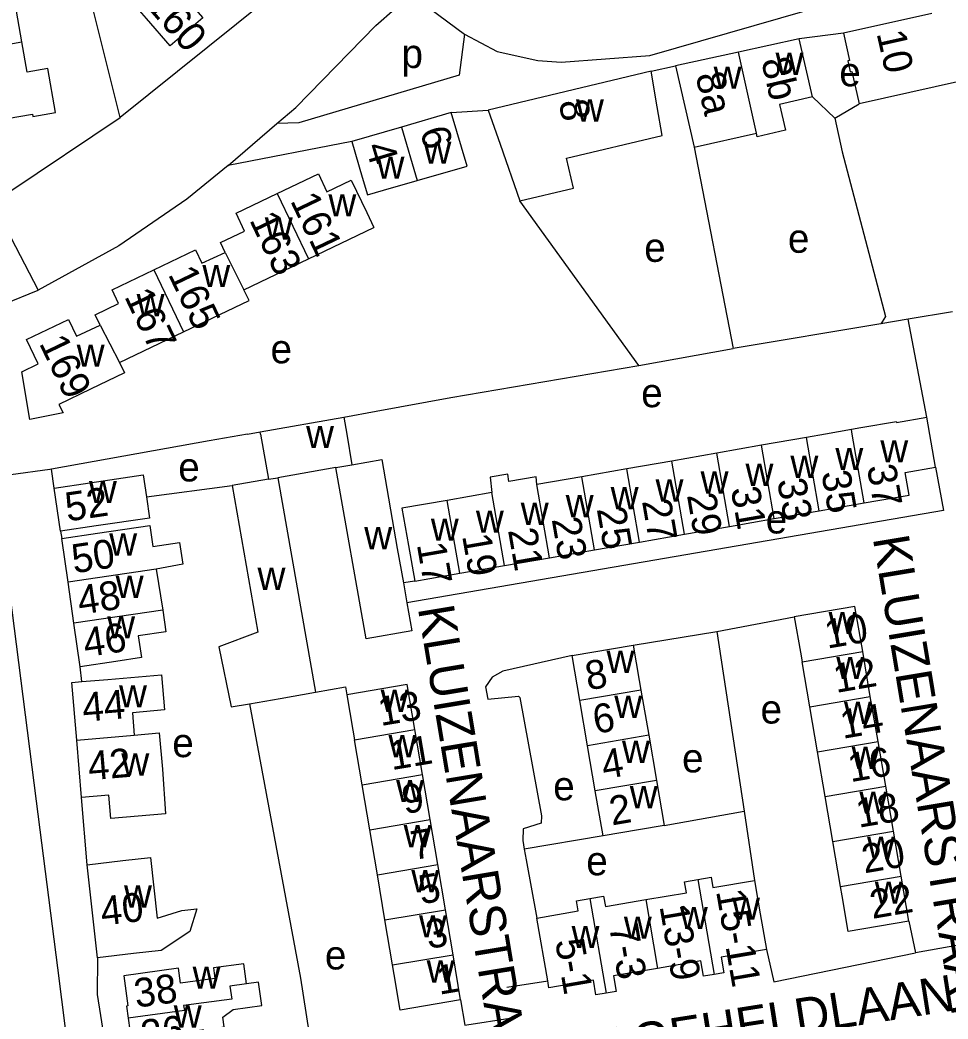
# Model space of a CAD drawing. Extents: x 162883 to 165538, y 383986 to 385172.
# Drawn here: x 164288.3 to 164416.7, y 384419 to 384557.3 of the extents above; entities that cross this region are included whole.
import ezdxf

# ---------------------------------------------------------------- set-up
doc = ezdxf.new("R2010")
doc.units = 0
for name, color, linetype in [('BLT_Basislijn', 7, 'Continuous'), ('BLT_Bebouwing', 7, 'Continuous'), ('BLT_Centroide', 7, 'Continuous'), ('BLT_Huisnummer', 7, 'Continuous'), ('BLT_Huisnummer_ tussenligend', 7, 'Continuous'), ('BLT_Huisnummer_reeks', 7, 'Continuous'), ('BLT_Onderverdeling_panden', 7, 'Continuous'), ('BLT_Straatnaam', 7, 'Continuous'), ('BLT_Vlakafsluiter', 7, 'Continuous')]:
    doc.layers.add(name, color=color, linetype=linetype)

msp = doc.modelspace()

# ---------------------------------------------------------------- linework, layer by layer
at = {"layer": 'BLT_Basislijn'}
for p, q in [((164302.15, 384543.79), (164290.18, 384591.77)), ((164402.26, 384555.48), (164396.15, 384554.68)), ((164375.65, 384550.21), (164379.01, 384550.94)), ((164397.99, 384546.65), (164401.08, 384543.74)), ((164401.08, 384543.74), (164404.44, 384545.72)), ((164347.97, 384544.52), (164353.1, 384544.81)), ((164317.07, 384537.17), (164323.81, 384542.96)), ((164334.21, 384540.47), (164317.07, 384537.17)), ((164381.58, 384539.7), (164387.01, 384511.84)), ((164373.94, 384509.5), (164357.46, 384532.27)), ((164417.35, 384516.91), (164411.23, 384515.9)), ((164407.44, 384515.25), (164387.01, 384511.84)), ((164373.94, 384509.5), (164387.01, 384511.84)), ((164347.9, 384505.04), (164373.94, 384509.5)), ((164319.74, 384500), (164321.5, 384500.31)), ((164292.99, 384492.53), (164292.61, 384495.15)), ((164414.98, 384495.41), (164416.12, 384489.4)), ((164416.12, 384489.4), (164341.82, 384476.62)), ((164342.91, 384479.65), (164341.34, 384479.4)), ((164384.75, 384472.66), (164395.46, 384474.69)), ((164373.16, 384470.8), (164384.75, 384472.66)), ((164384.75, 384472.66), (164388.5, 384447.82)), ((164296.85, 384465.73), (164296.6, 384467.8)), ((164297.55, 384440.4), (164296.8, 384449.7)), ((164377.44, 384445.83), (164388.5, 384447.82)), ((164388.5, 384447.82), (164389.96, 384438.22)), ((164368.98, 384444.38), (164358.07, 384442.53)), ((164411.32, 384432.59), (164412.25, 384428.22)), ((164418.99, 384429.38), (164412.25, 384428.22)), ((164355.67, 384423.46), (164361.33, 384424.32)), ((164349.27, 384421.7), (164349.87, 384418.18))]:
    msp.add_line(p, q, dxfattribs=at)
for points in [[(164322.2, 384559.9), (164302.15, 384543.79)], [(164340.15, 384558.84), (164342.21, 384559.34), (164345, 384558.91), (164349.79, 384555.34)], [(164349.79, 384555.34), (164354.31, 384552.96), (164359.94, 384551.7), (164363.17, 384551.47), (164375.46, 384552.39), (164400.67, 384559.64), (164401.23, 384559.81)], [(164323.81, 384542.96), (164326.47, 384545.2), (164337.52, 384556.56), (164340.15, 384558.84)], [(164349.79, 384555.34), (164349.06, 384549.65), (164326.88, 384543.08), (164323.81, 384542.96)], [(164284.05, 384532.85), (164286.85, 384533.58), (164302.15, 384543.79)], [(164401.08, 384543.74), (164402.08, 384539.08), (164408.07, 384516.28), (164407.62, 384515.54), (164407.44, 384515.25)], [(164317.07, 384537.17), (164311.35, 384532.53), (164301.97, 384526.07), (164290.78, 384519.9)], [(164283.23, 384515.73), (164286.02, 384517.99), (164290.78, 384519.9)], [(164300.94, 384409.91), (164297.77, 384409.92), (164295.9, 384411.19), (164295.12, 384413.33), (164293.49, 384426.14), (164290.57, 384449.19), (164286.27, 384482.86), (164283.36, 384500.58), (164282.34, 384505.46), (164281.79, 384510.79), (164282.4, 384514.2), (164283.23, 384515.73)], [(164411.23, 384515.9), (164407.44, 384515.25)], [(164413.78, 384502.33), (164411.23, 384515.9)], [(164333.1, 384502.34), (164337.56, 384503.15), (164347.9, 384505.04)], [(164292.61, 384495.15), (164292.39, 384495.11), (164287.01, 384494.35), (164286.01, 384500)], [(164319.74, 384500), (164314.46, 384499.06), (164292.61, 384495.15)], [(164364.7, 384469.35), (164355.1, 384467.2), (164353.61, 384466.35), (164352.71, 384465.02), (164353.03, 384463.33), (164357.28, 384463.73), (164357.44, 384463.52), (164360.46, 384447.14), (164360.43, 384446.15), (164357.9, 384445.35), (164357.86, 384443.74), (164358.07, 384442.53)], [(164329.19, 384464.29), (164333.32, 384465), (164333.5, 384463.93)], [(164320.05, 384462.68), (164327.08, 384424.68), (164328.67, 384414.58)], [(164358.07, 384442.53), (164358.32, 384441.05), (164359.82, 384433)], [(164391.59, 384428.67), (164392.63, 384424.18), (164412.25, 384428.22)], [(164299.02, 384427.53), (164298.96, 384422.43), (164300.94, 384409.91)], [(164349.87, 384418.18), (164350.12, 384418.23), (164356.09, 384419.16)]]:
    msp.add_lwpolyline(points, dxfattribs=at)
at = {"layer": 'BLT_Bebouwing'}
for p, q in [((164414.48, 384558.22), (164402.26, 384555.48)), ((164396.15, 384554.68), (164387.71, 384552.84)), ((164379.01, 384550.94), (164381.58, 384539.7)), ((164375.65, 384550.21), (164353.1, 384544.81)), ((164418.44, 384548.86), (164404.44, 384545.72)), ((164347.97, 384544.52), (164341.08, 384542.49)), ((164341.08, 384542.49), (164334.21, 384540.47)), ((164381.58, 384539.7), (164390.22, 384541.64)), ((164328.21, 384524.23), (164337.27, 384528.57)), ((164319.27, 384519.95), (164328.21, 384524.23)), ((164302.04, 384509.89), (164310.9, 384514.13)), ((164321.5, 384500.31), (164333.1, 384502.34)), ((164333.1, 384502.34), (164333.5, 384500)), ((164414.98, 384495.41), (164413.78, 384502.33)), ((164321.56, 384500), (164321.5, 384500.31)), ((164321.56, 384500), (164322.67, 384493.76)), ((164333.5, 384500), (164334.21, 384495.73)), ((164399.78, 384500), (164397.15, 384499.54)), ((164403.37, 384500.62), (164399.78, 384500)), ((164390.93, 384498.45), (164384.71, 384497.36)), ((164397.15, 384499.54), (164390.93, 384498.45)), ((164384.71, 384497.36), (164378.49, 384496.27)), ((164378.49, 384496.27), (164372.27, 384495.18)), ((164332.01, 384495.35), (164323.98, 384493.94)), ((164366.04, 384494.09), (164359.82, 384493)), ((164372.27, 384495.18), (164366.04, 384494.09)), ((164323.98, 384493.94), (164329.19, 384464.29)), ((164293.86, 384486.55), (164292.99, 384492.53)), ((164353.6, 384491.91), (164347.38, 384490.82)), ((164405.14, 384490.46), (164411.36, 384491.54)), ((164398.91, 384489.38), (164405.14, 384490.46)), ((164392.69, 384488.3), (164398.91, 384489.38)), ((164380.25, 384486.14), (164386.47, 384487.22)), ((164386.47, 384487.22), (164392.69, 384488.3)), ((164293.86, 384486.55), (164294.05, 384485.56)), ((164374.02, 384485.05), (164380.25, 384486.14)), ((164294.92, 384479.51), (164294.05, 384485.56)), ((164367.8, 384483.97), (164374.02, 384485.05)), ((164361.58, 384482.89), (164367.8, 384483.97)), ((164349.14, 384480.73), (164355.36, 384481.81)), ((164355.36, 384481.81), (164361.58, 384482.89)), ((164342.91, 384479.65), (164349.14, 384480.73)), ((164295.73, 384473.84), (164294.92, 384479.51)), ((164341.34, 384479.4), (164341.82, 384476.62)), ((164296.6, 384467.8), (164295.73, 384473.84)), ((164364.7, 384469.35), (164373.16, 384470.8)), ((164365.77, 384463.11), (164364.7, 384469.35)), ((164405.98, 384463.69), (164404.92, 384469.91)), ((164397.6, 384462.25), (164396.53, 384468.47)), ((164374.23, 384464.56), (164375.3, 384458.32)), ((164407.05, 384457.47), (164405.98, 384463.69)), ((164366.84, 384456.87), (164365.77, 384463.11)), ((164398.67, 384456.03), (164397.6, 384462.25)), ((164343.97, 384452.88), (164342.91, 384459.12)), ((164375.3, 384458.32), (164376.37, 384452.07)), ((164296.8, 384449.7), (164296.12, 384457.65)), ((164335.62, 384451.46), (164334.56, 384457.7)), ((164367.91, 384450.62), (164366.84, 384456.87)), ((164408.12, 384451.25), (164407.05, 384457.47)), ((164399.73, 384449.82), (164398.67, 384456.03)), ((164345.03, 384446.64), (164343.97, 384452.88)), ((164336.68, 384445.23), (164335.62, 384451.46)), ((164376.37, 384452.07), (164377.44, 384445.83)), ((164409.18, 384445.04), (164408.12, 384451.25)), ((164368.98, 384444.38), (164367.91, 384450.62)), ((164400.8, 384443.6), (164399.73, 384449.82)), ((164346.09, 384440.41), (164345.03, 384446.64)), ((164337.74, 384438.99), (164336.68, 384445.23)), ((164410.25, 384438.82), (164409.18, 384445.04)), ((164401.87, 384437.38), (164400.8, 384443.6)), ((164299.02, 384427.53), (164297.55, 384440.4)), ((164347.15, 384434.17), (164346.09, 384440.41)), ((164338.79, 384432.75), (164337.74, 384438.99)), ((164411.32, 384432.59), (164410.25, 384438.82)), ((164348.21, 384427.94), (164347.15, 384434.17)), ((164339.85, 384426.52), (164338.79, 384432.75)), ((164361.33, 384424.32), (164359.82, 384433)), ((164349.27, 384421.7), (164348.21, 384427.94))]:
    msp.add_line(p, q, dxfattribs=at)
for points in [[(164312.88, 384564.36), (164309.96, 384561.76), (164313.56, 384557.6), (164309.06, 384553.75), (164305.78, 384557.53), (164302.87, 384560.89), (164305.55, 384563.29), (164303.67, 384565.56), (164307.56, 384568.89)], [(164288.53, 384554.29), (164287.41, 384560.68), (164292.15, 384561.51), (164291.56, 384564.87), (164285.43, 384563.8)], [(164402.26, 384555.48), (164403.1, 384551.72), (164402.86, 384551.66), (164403.2, 384550.14), (164403.44, 384550.19), (164404.44, 384545.72)], [(164278.55, 384552.55), (164279.65, 384546.24), (164282.29, 384546.7), (164282.92, 384543.06), (164289.98, 384544.29), (164290.04, 384543.94), (164293.17, 384544.49), (164292.11, 384550.59), (164289.26, 384550.1), (164288.53, 384554.29)], [(164397.99, 384546.65), (164396.15, 384554.68)], [(164387.71, 384552.84), (164379.01, 384550.94)], [(164357.46, 384532.27), (164364.89, 384534.05), (164363.9, 384538.16), (164377.15, 384541.34), (164376.48, 384545.28), (164375.65, 384550.21)], [(164397.99, 384546.65), (164393.43, 384545.61), (164394.25, 384542.04), (164390.33, 384541.14), (164390.22, 384541.64)], [(164343.23, 384535.08), (164350.15, 384537.08), (164347.97, 384544.52)], [(164353.1, 384544.81), (164354.74, 384540.11), (164357.46, 384532.27)], [(164334.21, 384540.47), (164335.65, 384535.57), (164336.39, 384533.1), (164338.6, 384533.74), (164343.23, 384535.08)], [(164323.88, 384533.29), (164329.57, 384536.01), (164330.76, 384533.54), (164334.12, 384535.15), (164336.28, 384530.64), (164337.27, 384528.57)], [(164316.68, 384525.14), (164316.02, 384526.5), (164319.36, 384528.1), (164318.18, 384530.56), (164323.88, 384533.29)], [(164306.79, 384522.71), (164312.56, 384525.48), (164313.44, 384523.63), (164316.68, 384525.14)], [(164299.36, 384515.09), (164298.68, 384516.51), (164301.92, 384518.06), (164301.02, 384519.95), (164306.79, 384522.71)], [(164310.9, 384514.13), (164319.98, 384518.48), (164319.27, 384519.95)], [(164302.04, 384509.89), (164302.73, 384508.45), (164298.02, 384506.2), (164293.66, 384504.11), (164294.23, 384502.94), (164289.65, 384502.02), (164288.51, 384508.61), (164290.79, 384509.73), (164289.19, 384513.08), (164294.99, 384515.85), (164296.11, 384513.53), (164299.36, 384515.09)], [(164409.6, 384501.71), (164404.67, 384500.85), (164403.37, 384500.62)], [(164409.6, 384501.71), (164409.62, 384501.61), (164413.78, 384502.33)], [(164334.21, 384495.73), (164338.34, 384496.46), (164340.5, 384484.18), (164341.34, 384479.4)], [(164292.99, 384492.53), (164297.94, 384493.25), (164305.34, 384494.34), (164305.78, 384491.3)], [(164341.82, 384476.62), (164342.5, 384472.78), (164336.17, 384471.67), (164332.01, 384495.35)], [(164359.82, 384493), (164359.71, 384494.09), (164355.95, 384493.43), (164355.78, 384494.44), (164353.34, 384494.02), (164353.6, 384491.91)], [(164411.36, 384491.54), (164410.81, 384494.68), (164414.98, 384495.41)], [(164317.64, 384492.86), (164321.2, 384472.6), (164315.78, 384470.57), (164317.49, 384462.23), (164320.05, 384462.68)], [(164322.67, 384493.76), (164317.64, 384492.86)], [(164305.78, 384491.3), (164306.21, 384488.36), (164298.81, 384487.28), (164293.86, 384486.55)], [(164347.38, 384490.82), (164341.13, 384489.73), (164342.06, 384484.58), (164342.91, 384479.65)], [(164294.05, 384485.56), (164299, 384486.28), (164306.25, 384487.34), (164306.67, 384484.45), (164310.36, 384484.99), (164310.8, 384482.01), (164307.13, 384481.3)], [(164307.13, 384481.3), (164308.02, 384475.64)], [(164404.92, 384469.91), (164403.85, 384476.13), (164395.46, 384474.69)], [(164308.02, 384475.64), (164308.46, 384472.63), (164304.61, 384472.07), (164305.07, 384469.06), (164301.55, 384468.53), (164296.6, 384467.8)], [(164395.46, 384474.69), (164396.3, 384469.8), (164396.53, 384468.47)], [(164373.16, 384470.8), (164374, 384465.87), (164374.23, 384464.56)], [(164296.85, 384465.73), (164300.43, 384466.03), (164307.86, 384466.66), (164308.27, 384461.81), (164303.83, 384461.43), (164304.09, 384458.33)], [(164296.12, 384457.65), (164295.45, 384465.61), (164296.85, 384465.73)], [(164342.91, 384459.12), (164341.85, 384465.36), (164333.5, 384463.93)], [(164320.05, 384462.68), (164324.27, 384463.42), (164329.19, 384464.29)], [(164333.5, 384463.93), (164334.33, 384459.01), (164334.56, 384457.7)], [(164304.09, 384458.33), (164307.55, 384458.63), (164307.98, 384453.62), (164308.42, 384447.45), (164300.85, 384446.8), (164300.58, 384450.02), (164296.8, 384449.7)], [(164377.44, 384445.83), (164373.91, 384445.23), (164368.98, 384444.38)], [(164297.55, 384440.4), (164302.49, 384440.97), (164306.32, 384441.41), (164307.28, 384432.98), (164310.66, 384434.05), (164312.76, 384434.27), (164311.77, 384431.14), (164307.79, 384428.53), (164303.98, 384428.1), (164299.02, 384427.53)], [(164374.9, 384435.56), (164380.51, 384436.52), (164380.25, 384438.01), (164382.09, 384438.33)], [(164382.09, 384438.33), (164383.94, 384438.65), (164384.18, 384437.23), (164389.96, 384438.22)], [(164389.96, 384438.22), (164390.75, 384433.6), (164391.59, 384428.67)], [(164411.32, 384432.59), (164402.93, 384431.15), (164402.09, 384436.08), (164401.87, 384437.38)], [(164367.17, 384435.72), (164369.05, 384436.04), (164369.3, 384434.6), (164374.9, 384435.56)], [(164359.82, 384433), (164365.54, 384433.99), (164365.3, 384435.4), (164367.17, 384435.72)], [(164391.59, 384428.67), (164385.32, 384427.6), (164385.69, 384425.43), (164384.35, 384425.2)], [(164319.63, 384423.92), (164319.24, 384426.7), (164315.05, 384426.12), (164315.25, 384424.64), (164310.5, 384423.98), (164310.21, 384426.07), (164302.63, 384425.02), (164303.21, 384420.85), (164303.01, 384420.82), (164303.24, 384419.15)], [(164349.27, 384421.7), (164340.91, 384420.28), (164340.08, 384425.21), (164339.85, 384426.52)], [(164384.35, 384425.2), (164382.9, 384424.95), (164382.53, 384427.08), (164376.53, 384426.05)], [(164376.53, 384426.05), (164370.41, 384425), (164370.78, 384422.85), (164369.42, 384422.62)], [(164303.24, 384419.15), (164303.47, 384417.49), (164303.68, 384417.51), (164304.25, 384413.38), (164311.83, 384414.43), (164311.43, 384417.26), (164316.54, 384417.97), (164316.36, 384419.3), (164317.8, 384420.38), (164321.75, 384420.93), (164321.3, 384424.15), (164319.63, 384423.92)], [(164369.42, 384422.62), (164368, 384422.38), (164367.65, 384424.42), (164361.49, 384423.36), (164361.33, 384424.32)]]:
    msp.add_lwpolyline(points, dxfattribs=at)
at = {"layer": 'BLT_Onderverdeling_panden'}
for p, q in [((164278.55, 384552.55), (164288.53, 384554.29)), ((164390.22, 384541.64), (164387.71, 384552.84)), ((164341.08, 384542.49), (164343.23, 384535.08)), ((164323.88, 384533.29), (164328.21, 384524.23)), ((164316.68, 384525.14), (164319.27, 384519.95)), ((164306.79, 384522.71), (164310.9, 384514.13)), ((164299.36, 384515.09), (164302.04, 384509.89)), ((164403.48, 384500), (164403.37, 384500.62)), ((164405.14, 384490.46), (164403.48, 384500)), ((164392.69, 384488.3), (164390.93, 384498.45)), ((164398.91, 384489.38), (164397.15, 384499.54)), ((164386.47, 384487.22), (164384.71, 384497.36)), ((164332.01, 384495.35), (164334.21, 384495.73)), ((164380.25, 384486.14), (164378.49, 384496.27)), ((164367.8, 384483.97), (164366.04, 384494.09)), ((164374.02, 384485.05), (164372.27, 384495.18)), ((164322.67, 384493.76), (164323.98, 384493.94)), ((164361.58, 384482.89), (164359.82, 384493)), ((164355.36, 384481.81), (164353.6, 384491.91)), ((164349.14, 384480.73), (164347.38, 384490.82)), ((164307.13, 384481.3), (164294.92, 384479.51)), ((164308.02, 384475.64), (164295.73, 384473.84)), ((164396.53, 384468.47), (164404.92, 384469.91)), ((164374.23, 384464.56), (164365.77, 384463.11)), ((164397.6, 384462.25), (164405.98, 384463.69)), ((164296.12, 384457.65), (164304.09, 384458.33)), ((164334.56, 384457.7), (164342.91, 384459.12)), ((164375.3, 384458.32), (164366.84, 384456.87)), ((164398.67, 384456.03), (164407.05, 384457.47)), ((164335.62, 384451.46), (164343.97, 384452.88)), ((164376.37, 384452.07), (164367.91, 384450.62)), ((164399.73, 384449.82), (164408.12, 384451.25)), ((164336.68, 384445.23), (164345.03, 384446.64)), ((164400.8, 384443.6), (164409.18, 384445.04)), ((164337.74, 384438.99), (164346.09, 384440.41)), ((164401.87, 384437.38), (164410.25, 384438.82)), ((164382.09, 384438.33), (164384.35, 384425.2)), ((164367.17, 384435.72), (164369.42, 384422.62)), ((164374.9, 384435.56), (164376.53, 384426.05)), ((164338.79, 384432.75), (164347.15, 384434.17)), ((164339.85, 384426.52), (164348.21, 384427.94))]:
    msp.add_line(p, q, dxfattribs=at)
msp.add_lwpolyline([(164319.63, 384423.92), (164317.33, 384423.6), (164317.58, 384421.77), (164310.92, 384420.93), (164311.02, 384420.24), (164303.24, 384419.15)], dxfattribs=at)
at = {"layer": 'BLT_Vlakafsluiter'}
for p, q in [((164284.05, 384532.85), (164290.78, 384519.9)), ((164305.78, 384491.3), (164317.64, 384492.86))]:
    msp.add_line(p, q, dxfattribs=at)

# ---------------------------------------------------------------- texts
at = {"layer": 'BLT_Centroide'}
for s, p in [('p', (164341.08, 384550.66)), ('w', (164392.86, 384549.69)), ('w', (164384.29, 384547.78)), ('e', (164401.69, 384548.13)), ('w', (164365.23, 384543.25)), ('w', (164344.12, 384537.41)), ('w', (164337.63, 384535.33)), ('w', (164330.96, 384530.12)), ('w', (164322.16, 384526.91)), ('e', (164394.57, 384525.09)), ('e', (164374.68, 384523.83)), ('w', (164313.51, 384520.34)), ('w', (164304.41, 384516.31)), ('w', (164296.12, 384509.31)), ('e', (164322.95, 384509.79)), ('e', (164374.26, 384503.71)), ('w', (164327.87, 384498.06)), ('w', (164407.36, 384496.08)), ('w', (164394.92, 384493.92)), ('w', (164401.14, 384495.02)), ('e', (164310.18, 384493.44)), ('w', (164388.7, 384492.83)), ('w', (164382.48, 384491.75)), ('w', (164297.81, 384490.44)), ('w', (164376.25, 384490.66)), ('w', (164363.81, 384488.48)), ('w', (164370.03, 384489.58)), ('w', (164357.59, 384487.41)), ('w', (164351.38, 384486.33)), ('e', (164391.5, 384486.24)), ('w', (164345.14, 384485.23)), ('w', (164300.62, 384483.19)), ('w', (164335.92, 384484.05)), ('w', (164301.51, 384477.31)), ('w', (164321.15, 384478.42)), ('w', (164300.34, 384471.72)), ('w', (164400.19, 384472.31)), ('w', (164369.46, 384466.94)), ('w', (164401.26, 384466.09)), ('w', (164301.98, 384462.16)), ('w', (164338.2, 384461.53)), ('w', (164370.54, 384460.72)), ('e', (164390.78, 384459.93)), ('w', (164402.33, 384459.88)), ('e', (164309.35, 384455.28)), ('w', (164339.27, 384455.28)), ('w', (164371.6, 384454.47)), ('w', (164302.3, 384452.72)), ('e', (164379.92, 384453.17)), ('w', (164403.39, 384453.66)), ('w', (164340.33, 384449.06)), ('e', (164362.08, 384449.31)), ('w', (164372.68, 384448.22)), ('w', (164404.46, 384447.44)), ('w', (164341.38, 384442.81)), ('w', (164405.52, 384441.22)), ('e', (164366.66, 384438.93)), ('w', (164342.44, 384436.59)), ('w', (164302.67, 384434.47)), ('w', (164406.59, 384435)), ('w', (164386.84, 384432.77)), ('w', (164343.5, 384430.34)), ('w', (164379.62, 384431.48)), ('w', (164364.62, 384428.86)), ('w', (164371.86, 384430.14)), ('e', (164330.48, 384425.9)), ('w', (164344.56, 384424.09)), ('w', (164312.16, 384423.22)), ('w', (164309.55, 384417.84))]:
    msp.add_text(s, height=4, dxfattribs=at).set_placement(p)
at = {"layer": 'BLT_Huisnummer'}
for s, rotation, p in [('160', 310.8936, (164305.57, 384559.32)), ('10', 282.6257, (164406.83, 384555.47)), ('8b', 282.9161, (164390.86, 384551.7)), ('8a', 282.9084, (164381.76, 384549.67)), ('8', 279.5659, (164362.86, 384546.01)), ('6', 286.6417, (164343.59, 384541.95)), ('4', 286.6417, (164336.04, 384539.81)), ('161', 295.5947, (164325.62, 384532.31)), ('165', 295.5947, (164308.72, 384522.12)), ('169', 295.5947, (164290.86, 384512.58)), ('37', 279.856, (164405.49, 384495.51)), ('33', 279.856, (164393.06, 384493.59)), ('52', 8.3132, (164294.81, 384487.89)), ('29', 279.856, (164380.58, 384491.55)), ('25', 279.856, (164368.1, 384489.64)), ('21', 279.856, (164355.81, 384486.7)), ('50', 8.53, (164295.73, 384480.71)), ('17', 279.856, (164343.19, 384484.73)), ('10', 9.7314, (164400.02, 384470.29)), ('46', 8.53, (164297.33, 384469.11)), ('8', 9.7302, (164366.88, 384464.52)), ('44', 4.8707, (164297.04, 384460.17)), ('13', 9.6447, (164338.2, 384459.58)), ('14', 9.7314, (164402.17, 384457.81)), ('42', 4.8759, (164297.83, 384452.07)), ('9', 9.638, (164341.5, 384447.39)), ('2', 9.728, (164370.2, 384445.82)), ('18', 9.7314, (164404.37, 384445.5)), ('5', 9.6392, (164343.8, 384434.9)), ('22', 9.7314, (164406.26, 384432.89)), ('40', 6.511, (164299.64, 384431.97)), ('1', 9.6436, (164346.31, 384422.39)), ('38', 7.9073, (164304.35, 384420.59)), ('36', 7.9045, (164305.3, 384414.86))]:
    msp.add_text(s, height=4, rotation=rotation, dxfattribs=at).set_placement(p)
at = {"layer": 'BLT_Huisnummer_ tussenligend'}
for s, rotation, p in [('163', 295.5947, (164319.96, 384529.65)), ('167', 295.5947, (164302.65, 384519.06)), ('35', 279.856, (164399.19, 384494.66)), ('31', 279.856, (164386.65, 384492.44)), ('27', 279.856, (164374.36, 384490.72)), ('23', 279.856, (164361.86, 384488.21)), ('19', 279.856, (164349.46, 384485.92)), ('48', 8.53, (164296.54, 384474.98)), ('12', 9.7314, (164401.24, 384464.16)), ('6', 9.728, (164367.92, 384458.49)), ('11', 9.638, (164339.73, 384453.47)), ('4', 9.728, (164369.12, 384452.22)), ('16', 9.7314, (164403.24, 384451.81)), ('7', 9.6392, (164342.72, 384441.03)), ('20', 9.7314, (164405.15, 384439.19)), ('3', 9.6436, (164344.8, 384428.72))]:
    msp.add_text(s, height=4, rotation=rotation, dxfattribs=at).set_placement(p)
at = {"layer": 'BLT_Huisnummer_reeks'}
for s, rotation, p in [('15-11', 279.7451, (164384.62, 384436.73)), ('13-9', 279.7298, (164376.79, 384434.65)), ('7-3', 279.731, (164369.8, 384431.9)), ('5-1', 279.8676, (164362.33, 384429.86))]:
    msp.add_text(s, height=4, rotation=rotation, dxfattribs=at).set_placement(p)
at = {"layer": 'BLT_Straatnaam'}
for s, rotation, p in [('KLUIZENAARSTRAAT', 279.4388, (164406.31, 384485.61)), ('KLUIZENAARSTRAAT', 279.4388, (164343.33, 384475.93)), ('HAGEHELDLAAN', 8.917, (164364.33, 384411.87))]:
    msp.add_text(s, height=5, rotation=rotation, dxfattribs=at).set_placement(p)

doc.saveas('drawing.dxf')
